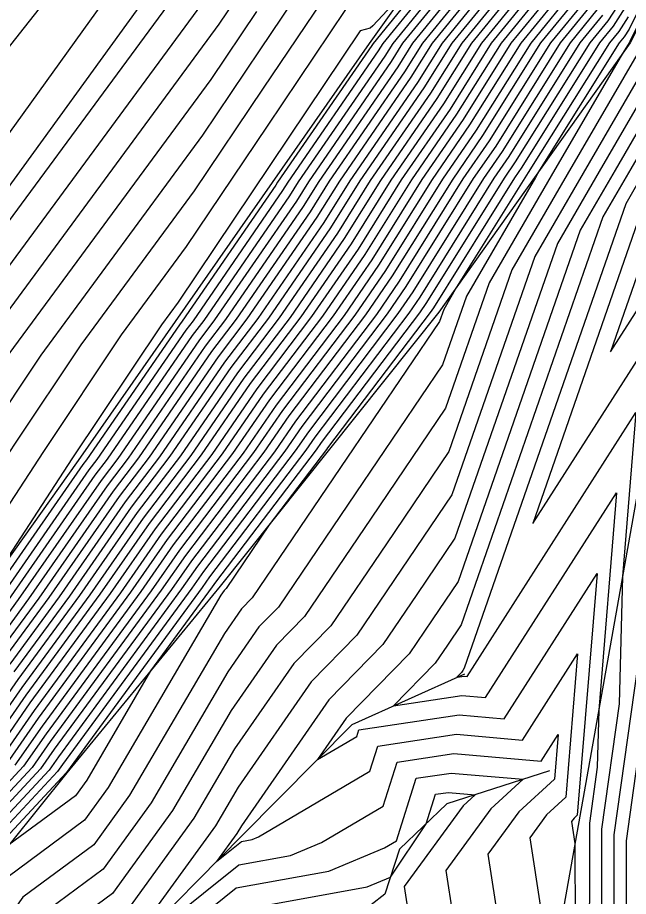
# Model space of a CAD drawing. Extents: x 2188792 to 2191981, y 386090 to 389710.
# Drawn here: x 2190324.97 to 2190352.46, y 387822.45 to 387862.01 of the extents above; entities that cross this region are included whole.
import ezdxf

# ---------------------------------------------------------------- set-up
doc = ezdxf.new("R2010")
doc.units = 0
for name, color, linetype in [('DTM Contours Major', 7, 'Continuous'), ('DTM Contours Minor', 7, 'Continuous'), ('Exist DTM Breakline', 7, 'Continuous'), ('Exist Roads EOP', 7, 'Continuous'), ('Exist Roads EOT', 7, 'Continuous'), ('PH Exist DTM Breakline', 7, 'Continuous')]:
    doc.layers.add(name, color=color, linetype=linetype)

msp = doc.modelspace()

# ---------------------------------------------------------------- linework, layer by layer
at = {"layer": 'DTM Contours Major'}
for points in [[(2190347.129, 387866.248), (2190342.741, 387860.851), (2190342.082, 387859.797), (2190338.525, 387854.629), (2190337.822, 387853.501), (2190334.321, 387848.412), (2190333.412, 387847.214), (2190329.944, 387842.176), (2190328.994, 387840.926), (2190325.46, 387835.844), (2190324.066, 387833.943)], [(2190359.113, 387865.871), (2190357.095, 387861.561), (2190355.15, 387856.13), (2190354.724, 387855.398), (2190354.386, 387854.815), (2190351.657, 387846.958), (2190354.55, 387851.478), (2190354.335, 387848.854), (2190354.011, 387836.798), (2190352.358, 387824.949), (2190352.342, 387814.871), (2190351.689, 387809.899), (2190352.503, 387784.45), (2190352.966, 387780.303), (2190353.263, 387773.535), (2190353.138, 387768.107), (2190353.842, 387767.178), (2190355.531, 387766.082), (2190359.633, 387763.36), (2190363.072, 387762.898), (2190364.409, 387758.986)], [(2190348.352, 387865.031), (2190344.958, 387860.856), (2190343.55, 387858.607), (2190340.842, 387854.672), (2190339.364, 387852.3), (2190336.748, 387848.497), (2190334.862, 387846.011), (2190332.294, 387842.28), (2190330.35, 387839.722), (2190327.757, 387835.994), (2190324.978, 387832.205), (2190322.547, 387828.711)], [(2190355.392, 387864.424), (2190353.496, 387859.129), (2190351.141, 387855.074), (2190349.265, 387851.844), (2190344.654, 387838.57), (2190342.941, 387836.041), (2190341.413, 387833.786), (2190338.973, 387831.293), (2190335.044, 387825.627), (2190334.837, 387825.274), (2190333.926, 387824.015), (2190335.052, 387824.92), (2190335.522, 387825.005), (2190335.805, 387825.123), (2190340.826, 387828.084), (2190341.186, 387829.217), (2190344.717, 387829.746), (2190347.694, 387829.487), (2190350.174, 387833.361), (2190349.647, 387826.917), (2190348.772, 387826.115), (2190348.018, 387825.082), (2190348.985, 387818.826)], [(2190261.168, 387761.785), (2190274.661, 387780.393), (2190275.89, 387782.325), (2190277.069, 387784.177), (2190278.201, 387785.956), (2190289.407, 387800.911), (2190290.717, 387802.533), (2190292.189, 387804.355), (2190293.855, 387806.417), (2190305.827, 387822.332), (2190307.56, 387824.437), (2190309.183, 387826.948), (2190310.694, 387829.285), (2190317.922, 387839.083), (2190319.513, 387841.518), (2190321.002, 387843.797), (2190322.414, 387845.913), (2190334.048, 387861.718), (2190335.578, 387863.996)], [(2190349.576, 387863.815), (2190347.174, 387860.862), (2190345.018, 387857.416), (2190343.16, 387854.716), (2190340.907, 387851.098), (2190339.175, 387848.581), (2190336.313, 387844.808), (2190334.644, 387842.384), (2190331.706, 387838.518), (2190330.055, 387836.144), (2190325.891, 387830.466), (2190324.467, 387828.42)], [(2190342.678, 387863.495), (2190340.963, 387861.642), (2190340.842, 387861.525), (2190340.392, 387861.416), (2190336.352, 387855.397), (2190332.189, 387849.196), (2190331.439, 387848.177), (2190327.416, 387842.149), (2190323.749, 387836.537)], [(2190350.799, 387862.599), (2190349.391, 387860.867), (2190346.486, 387856.225), (2190345.477, 387854.759), (2190342.449, 387849.897), (2190341.602, 387848.666), (2190337.764, 387843.606), (2190336.994, 387842.488), (2190333.062, 387837.315), (2190332.352, 387836.293), (2190326.803, 387828.728), (2190326.387, 387828.129), (2190322.657, 387824.124)], [(2190352.45, 387862.047), (2190352.022, 387861.383), (2190351.607, 387860.872), (2190347.954, 387855.034), (2190347.795, 387854.802), (2190344.726, 387849.876), (2190344.145, 387848.874), (2190343.955, 387848.328), (2190339.501, 387841.753), (2190335.529, 387835.89), (2190335.049, 387835.399), (2190334.274, 387834.283), (2190330.011, 387826.998), (2190328.402, 387824.776), (2190325.198, 387822.41), (2190322.591, 387818.752)]]:
    msp.add_lwpolyline(points, dxfattribs=at)
at = {"layer": 'DTM Contours Minor'}
for points in [[(2190239.037, 387752.903), (2190247.964, 387765.605), (2190251.524, 387770.595), (2190265.362, 387790.295), (2190269.303, 387794.488), (2190280.319, 387808.455), (2190290.998, 387819.097), (2190299.522, 387829.477), (2190309.401, 387841.906), (2190313.389, 387846.491), (2190328.707, 387865.919), (2190332.023, 387869.811), (2190328.572, 387878.873)], [(2190356.445, 387868.808), (2190352.53, 387860.925), (2190352.512, 387860.896), (2190352.494, 387860.874), (2190352.195, 387860.396), (2190348.99, 387854.879), (2190346.193, 387850.062), (2190344.234, 387844.425), (2190340.877, 387839.468), (2190337.883, 387835.049), (2190336.618, 387833.756), (2190334.582, 387830.82), (2190331.941, 387826.308), (2190329.236, 387822.571), (2190327.57, 387821.341), (2190321.626, 387813.003)], [(2190356.191, 387868.938), (2190352.49, 387861.486), (2190352.267, 387861.139), (2190352.05, 387860.873), (2190348.46, 387855.136), (2190348.274, 387854.814), (2190345.169, 387849.468), (2190344.095, 387846.376), (2190340.189, 387840.611), (2190336.706, 387835.469), (2190335.833, 387834.578), (2190334.428, 387832.551), (2190330.976, 387826.653), (2190328.819, 387823.673), (2190326.384, 387821.875), (2190322.108, 387815.877)], [(2190356.773, 387868.761), (2190353.427, 387861.983), (2190352.835, 387860.329), (2190349.707, 387854.944), (2190347.217, 387850.656), (2190344.374, 387842.473), (2190341.565, 387838.326), (2190339.06, 387834.628), (2190337.403, 387832.935), (2190334.736, 387829.089), (2190332.907, 387825.963), (2190329.653, 387821.469)], [(2190358.34, 387868.084), (2190354.488, 387857.33), (2190353.291, 387855.268), (2190352.338, 387853.627), (2190345.073, 387832.715), (2190345.005, 387832.614), (2190344.944, 387832.524), (2190344.735, 387832.311), (2190345.076, 387832.362), (2190345.195, 387832.352), (2190352.799, 387844.231), (2190352.195, 387836.843), (2190352.041, 387831.109), (2190351.254, 387825.474), (2190351.234, 387812.511), (2190350.91, 387810.041), (2190351.587, 387788.848)], [(2190346.15, 387867.221), (2190340.968, 387860.847), (2190340.907, 387860.75), (2190336.671, 387854.595), (2190336.588, 387854.463), (2190332.379, 387848.344), (2190332.251, 387848.176), (2190328.064, 387842.093), (2190327.909, 387841.889), (2190323.622, 387835.724)], [(2190346.395, 387866.977), (2190341.411, 387860.848), (2190341.201, 387860.512), (2190337.134, 387854.603), (2190336.897, 387854.222), (2190332.865, 387848.361), (2190332.541, 387847.935), (2190328.534, 387842.114), (2190328.18, 387841.648), (2190324.082, 387835.754)], [(2190357.357, 387866.864), (2190354.157, 387857.929), (2190352.574, 387855.203), (2190351.314, 387853.033), (2190344.933, 387834.667), (2190344.317, 387833.756), (2190343.767, 387832.945), (2190341.894, 387831.031), (2190344.956, 387831.49), (2190346.028, 387831.397), (2190351.924, 387840.608), (2190351.125, 387830.837), (2190351.056, 387828.265), (2190350.703, 387825.737), (2190350.68, 387811.331), (2190350.52, 387810.112), (2190350.854, 387799.658), (2190350.55, 387790.485)], [(2190358.529, 387867.091), (2190354.819, 387856.73), (2190354.008, 387855.333), (2190353.362, 387854.221), (2190348.155, 387839.232), (2190353.675, 387847.855), (2190353.265, 387842.848), (2190353.026, 387833.953), (2190351.806, 387825.212), (2190351.788, 387813.691), (2190351.3, 387809.97), (2190352.22, 387781.169), (2190352.304, 387780.415), (2190352.358, 387779.185), (2190352.111, 387768.396), (2190353.51, 387766.55), (2190356.866, 387764.372), (2190359.78, 387762.438)], [(2190251.15, 387758.09), (2190265.367, 387778.02), (2190268.634, 387782.671), (2190280.039, 387794.804), (2190281.334, 387795.916), (2190285.184, 387799.713), (2190288.919, 387804.697), (2190288.982, 387804.775), (2190289.053, 387804.863), (2190289.133, 387804.962), (2190306.251, 387827.718), (2190306.639, 387828.189), (2190307.002, 387828.751), (2190307.34, 387829.274), (2190317.636, 387843.23), (2190318.05, 387843.864), (2190318.437, 387844.457), (2190318.804, 387845.007), (2190334.792, 387866.727)], [(2190346.884, 387866.491), (2190342.298, 387860.85), (2190341.788, 387860.036), (2190338.061, 387854.621), (2190337.514, 387853.742), (2190333.835, 387848.395), (2190333.122, 387847.454), (2190329.474, 387842.155), (2190328.723, 387841.167), (2190325.001, 387835.814), (2190323.884, 387834.291)], [(2190346.64, 387866.734), (2190341.855, 387860.849), (2190341.495, 387860.274), (2190337.598, 387854.612), (2190337.205, 387853.982), (2190333.35, 387848.378), (2190332.832, 387847.695), (2190329.004, 387842.134), (2190328.452, 387841.407), (2190324.541, 387835.784)], [(2190347.374, 387866.004), (2190343.185, 387860.852), (2190342.375, 387859.559), (2190338.988, 387854.638), (2190338.131, 387853.261), (2190334.806, 387848.429), (2190333.702, 387846.973), (2190330.414, 387842.197), (2190329.265, 387840.685), (2190325.92, 387835.874), (2190324.248, 387833.595)], [(2190347.618, 387865.761), (2190343.628, 387860.853), (2190342.669, 387859.321), (2190339.452, 387854.647), (2190338.439, 387853.021), (2190335.292, 387848.446), (2190333.992, 387846.733), (2190330.884, 387842.217), (2190329.536, 387840.444), (2190326.379, 387835.904), (2190324.431, 387833.248)], [(2190356.375, 387865.644), (2190353.827, 387858.529), (2190351.857, 387855.138), (2190350.289, 387852.439), (2190344.794, 387836.618), (2190343.629, 387834.899), (2190342.59, 387833.365), (2190339.758, 387830.471), (2190338.469, 387828.614), (2190340.231, 387829.652), (2190340.323, 387829.941), (2190344.836, 387830.618), (2190346.861, 387830.442), (2190351.049, 387836.984), (2190350.159, 387826.102), (2190350.021, 387825.976), (2190349.903, 387825.814), (2190350.055, 387824.831), (2190350.112, 387810.18), (2190349.646, 387796.135)], [(2190347.863, 387865.518), (2190344.071, 387860.854), (2190342.963, 387859.083), (2190339.915, 387854.655), (2190338.747, 387852.78), (2190335.777, 387848.463), (2190334.282, 387846.492), (2190331.354, 387842.238), (2190329.808, 387840.204), (2190326.839, 387835.934), (2190324.613, 387832.9)], [(2190348.108, 387865.275), (2190344.514, 387860.855), (2190343.256, 387858.845), (2190340.379, 387854.664), (2190339.056, 387852.54), (2190336.263, 387848.48), (2190334.572, 387846.251), (2190331.824, 387842.259), (2190330.079, 387839.963), (2190327.298, 387835.964), (2190324.796, 387832.552)], [(2190348.597, 387864.788), (2190345.401, 387860.857), (2190343.843, 387858.368), (2190341.306, 387854.681), (2190339.673, 387852.059), (2190337.233, 387848.513), (2190335.153, 387845.77), (2190332.764, 387842.301), (2190330.621, 387839.481), (2190328.217, 387836.024), (2190325.161, 387831.857), (2190322.931, 387828.653)], [(2190348.842, 387864.545), (2190345.844, 387860.859), (2190344.137, 387858.13), (2190341.769, 387854.69), (2190339.981, 387851.819), (2190337.719, 387848.53), (2190335.443, 387845.53), (2190333.234, 387842.321), (2190330.893, 387839.241), (2190328.676, 387836.054), (2190325.343, 387831.509), (2190323.315, 387828.595)], [(2190334.42, 387864.223), (2190320.609, 387845.46), (2190319.72, 387844.127), (2190318.781, 387842.691), (2190317.779, 387841.157), (2190309.017, 387829.279), (2190308.092, 387827.849), (2190307.099, 387826.313), (2190306.039, 387825.025), (2190291.494, 387805.689), (2190290.621, 387804.609), (2190289.849, 387803.654), (2190289.163, 387802.804), (2190276.086, 387785.351), (2190275.615, 387784.612), (2190275.125, 387783.842), (2190274.614, 387783.039), (2190258.679, 387761.062)], [(2190263.579, 387759.159), (2190266.146, 387763.23), (2190274.754, 387775.102), (2190277.42, 387779.291), (2190279.977, 387783.309), (2190282.431, 387787.165), (2190289.894, 387797.125), (2190292.451, 387800.29), (2190295.325, 387803.846), (2190298.577, 387807.871), (2190305.402, 387816.945), (2190308.481, 387820.684), (2190311.364, 387825.145), (2190314.047, 387829.295), (2190318.209, 387834.936), (2190320.977, 387839.172), (2190323.568, 387843.138), (2190326.024, 387846.819), (2190333.305, 387856.709), (2190335.887, 387860.557), (2190338.394, 387864.291)], [(2190349.086, 387864.302), (2190346.288, 387860.86), (2190344.431, 387857.892), (2190342.233, 387854.698), (2190340.29, 387851.579), (2190338.204, 387848.547), (2190335.733, 387845.289), (2190333.704, 387842.342), (2190331.164, 387839), (2190329.136, 387836.084), (2190325.526, 387831.162), (2190323.699, 387828.537)], [(2190349.331, 387864.058), (2190346.731, 387860.861), (2190344.724, 387857.654), (2190342.696, 387854.707), (2190340.598, 387851.338), (2190338.69, 387848.564), (2190336.023, 387845.049), (2190334.174, 387842.363), (2190331.435, 387838.759), (2190329.595, 387836.114), (2190325.708, 387830.814), (2190324.083, 387828.478)], [(2190265.367, 387758.769), (2190268.636, 387763.953), (2190274.801, 387772.456), (2190278.185, 387777.774), (2190281.431, 387782.874), (2190284.546, 387787.769), (2190290.138, 387795.232), (2190293.319, 387799.169), (2190296.893, 387803.592), (2190300.938, 387808.599), (2190305.19, 387814.252), (2190308.942, 387818.808), (2190312.455, 387824.243), (2190315.724, 387829.301), (2190318.352, 387832.863), (2190321.708, 387838), (2190324.85, 387842.808), (2190327.829, 387847.271), (2190332.933, 387854.205), (2190336.042, 387858.837), (2190339.06, 387863.333)], [(2190350.065, 387863.329), (2190348.061, 387860.864), (2190345.605, 387856.939), (2190344.087, 387854.733), (2190341.524, 387850.618), (2190340.146, 387848.615), (2190336.893, 387844.327), (2190335.584, 387842.425), (2190332.249, 387838.037), (2190330.974, 387836.203), (2190326.256, 387829.771), (2190325.235, 387828.304), (2190322.057, 387824.891)], [(2190349.82, 387863.572), (2190347.617, 387860.863), (2190345.312, 387857.177), (2190343.623, 387854.724), (2190341.215, 387850.858), (2190339.66, 387848.598), (2190336.603, 387844.568), (2190335.114, 387842.404), (2190331.977, 387838.278), (2190330.514, 387836.173), (2190326.073, 387830.118), (2190324.851, 387828.362)], [(2190354.41, 387863.203), (2190353.165, 387859.729), (2190350.424, 387855.009), (2190348.241, 387851.25), (2190344.514, 387840.521), (2190342.253, 387837.184), (2190340.237, 387834.207), (2190338.188, 387832.114), (2190334.89, 387827.358), (2190333.872, 387825.619), (2190330.07, 387820.366)], [(2190350.31, 387863.085), (2190348.504, 387860.865), (2190345.899, 387856.701), (2190344.55, 387854.742), (2190341.832, 387850.377), (2190340.631, 387848.632), (2190337.183, 387844.087), (2190336.054, 387842.446), (2190332.52, 387837.796), (2190331.433, 387836.233), (2190326.438, 387829.423), (2190325.619, 387828.246), (2190322.257, 387824.635)], [(2190350.554, 387862.842), (2190348.947, 387860.866), (2190346.192, 387856.463), (2190345.014, 387854.75), (2190342.14, 387850.137), (2190341.117, 387848.649), (2190337.474, 387843.846), (2190336.524, 387842.467), (2190332.791, 387837.555), (2190331.893, 387836.263), (2190326.621, 387829.075), (2190326.003, 387828.187), (2190322.457, 387824.379)], [(2190352.37, 387863.169), (2190351.533, 387861.869), (2190350.72, 387860.87), (2190347.367, 387855.51), (2190346.868, 387854.785), (2190343.374, 387849.176), (2190343.058, 387848.716), (2190338.634, 387842.884), (2190338.404, 387842.55), (2190333.876, 387836.593), (2190333.73, 387836.383), (2190330.955, 387832.6), (2190328.08, 387827.687), (2190327.569, 387826.981), (2190324.569, 387824.765)], [(2190352.41, 387862.608), (2190351.778, 387861.626), (2190351.164, 387860.871), (2190347.66, 387855.272), (2190347.331, 387854.794), (2190343.683, 387848.935), (2190343.544, 387848.733), (2190338.924, 387842.644), (2190338.874, 387842.571), (2190336.29, 387839.171), (2190334.353, 387836.311), (2190334.264, 387836.22), (2190334.121, 387836.014), (2190329.046, 387827.343), (2190327.986, 387825.878), (2190324.012, 387822.944)], [(2190263.657, 387762.508), (2190274.708, 387777.747), (2190276.655, 387780.808), (2190278.523, 387783.743), (2190280.316, 387786.56), (2190289.65, 387799.018), (2190291.584, 387801.411), (2190293.757, 387804.101), (2190296.216, 387807.144), (2190305.614, 387819.638), (2190308.02, 387822.561), (2190310.274, 387826.046), (2190312.37, 387829.29), (2190318.066, 387837.01), (2190320.245, 387840.345), (2190322.285, 387843.468), (2190324.219, 387846.366), (2190333.677, 387859.214), (2190335.732, 387862.276)], [(2190339.726, 387862.374), (2190336.197, 387857.117), (2190332.561, 387851.701), (2190329.634, 387847.724), (2190326.133, 387842.479), (2190322.44, 387836.827), (2190318.495, 387830.789), (2190317.401, 387829.306), (2190313.545, 387823.341), (2190309.402, 387816.932), (2190304.978, 387811.558), (2190303.299, 387809.326), (2190298.461, 387803.338), (2190294.186, 387798.047), (2190290.382, 387793.339), (2190286.661, 387788.374), (2190282.885, 387782.44), (2190278.95, 387776.257), (2190274.847, 387769.81), (2190271.125, 387764.676), (2190267.154, 387758.379)], [(2190351.044, 387862.356), (2190349.834, 387860.868), (2190346.78, 387855.986), (2190345.941, 387854.768), (2190342.757, 387849.656), (2190342.087, 387848.683), (2190338.054, 387843.365), (2190337.464, 387842.508), (2190333.334, 387837.074), (2190332.812, 387836.323), (2190326.986, 387828.38), (2190326.771, 387828.071), (2190322.857, 387823.868)], [(2190351.288, 387862.112), (2190350.277, 387860.869), (2190347.073, 387855.748), (2190346.404, 387854.776), (2190343.066, 387849.416), (2190342.573, 387848.699), (2190338.344, 387843.125), (2190337.934, 387842.529), (2190333.605, 387836.833), (2190333.271, 387836.353), (2190327.168, 387828.032), (2190327.154, 387828.013), (2190323.057, 387823.612)], [(2190330.234, 387820.101), (2190334.931, 387823.874), (2190337.249, 387824.296), (2190338.642, 387824.876), (2190341.421, 387826.515), (2190342.05, 387828.492), (2190344.597, 387828.874), (2190348.527, 387828.532), (2190349.298, 387829.737), (2190349.134, 387827.732), (2190347.523, 387826.254), (2190346.132, 387824.35), (2190347.914, 387812.82)], [(2190330.807, 387819.612), (2190334.81, 387822.828), (2190338.976, 387823.586), (2190341.479, 387824.629), (2190342.016, 387824.946), (2190342.913, 387827.767), (2190344.477, 387828.002), (2190347.72, 387827.719), (2190346.274, 387826.393), (2190344.247, 387823.618), (2190345.824, 387813.414)], [(2190321.716, 387812.554), (2190329.969, 387817.776), (2190331.379, 387819.123), (2190334.689, 387821.783), (2190340.703, 387822.876), (2190341.746, 387823.311), (2190343.356, 387825.721), (2190343.777, 387827.043), (2190344.357, 387827.13), (2190345.561, 387827.025), (2190345.024, 387826.532), (2190342.362, 387822.887), (2190342.858, 387819.675), (2190346.053, 387810.987), (2190346.052, 387810.028), (2190345.408, 387808.827), (2190343.327, 387805.876), (2190341.385, 387796.637), (2190343.35, 387788.014), (2190343.713, 387784.53), (2190345.336, 387779.856), (2190345.071, 387776.881), (2190344.922, 387770.419), (2190351.186, 387762.154)]]:
    msp.add_lwpolyline(points, dxfattribs=at)
at = {"layer": 'Exist DTM Breakline'}
msp.add_lwpolyline([(2190355.514, 387855.469), (2190347.42, 387810.045), (2190354.178, 387767.814)], dxfattribs=at)
at = {"layer": 'Exist Roads EOP'}
msp.add_lwpolyline([(2190335.128, 387868.989), (2190306.373, 387829.271), (2190274.581, 387784.921), (2190245.133, 387744.071), (2190214.553, 387701.741), (2190184.89, 387660.475), (2190157.493, 387622.204), (2190126.048, 387578.501), (2190091.216, 387530.568), (2190059.634, 387486.726), (2190026.932, 387441.783), (2189997.689, 387401.032), (2189957.023, 387344.154), (2189927.908, 387303.922), (2189889.008, 387250.224), (2189856.606, 387205.5), (2189825.68, 387162.612), (2189795.668, 387120.822), (2189765.955, 387079.619), (2189734.998, 387036.704), (2189703.849, 386993.356), (2189673.984, 386951.979), (2189643.253, 386909.427)], dxfattribs=at)
at = {"layer": 'Exist Roads EOT'}
msp.add_lwpolyline([(2190333.162, 387868.755), (2190301.785, 387825.12), (2190269.645, 387780.315), (2190237.827, 387736.49), (2190205.816, 387692.275), (2190173.845, 387647.822), (2190143.211, 387605.324), (2190112.772, 387563.076), (2190082.117, 387520.492), (2190050.947, 387477.405), (2190019.959, 387434.524), (2189989.253, 387391.986)], dxfattribs=at)
at = {"layer": 'PH Exist DTM Breakline'}
for points in [[(2190348.719, 387873.088), (2190345.675, 387867.693), (2190340.788, 387860.847), (2190336.425, 387854.59), (2190332.061, 387848.333), (2190327.697, 387842.077), (2190323.148, 387835.693), (2190318.598, 387829.31), (2190314.048, 387822.926), (2190309.498, 387816.543), (2190304.84, 387809.801), (2190300.182, 387803.059), (2190295.524, 387796.317), (2190290.866, 387789.576), (2190285.55, 387781.643), (2190280.234, 387773.71), (2190274.919, 387765.778), (2190269.603, 387757.845)], [(2190356.563, 387868.748), (2190352.534, 387860.874), (2190348.229, 387854.81), (2190343.925, 387848.747), (2190339.005, 387842.576), (2190334.086, 387836.406), (2190327.18, 387828.009)], [(2190318.069, 387787.327), (2190319.838, 387790.72), (2190320.024, 387794.183), (2190319.302, 387801.124), (2190319.015, 387808.725), (2190321.558, 387812.602), (2190330.139, 387820.182), (2190335.083, 387825.186), (2190340.027, 387830.19), (2190345.091, 387832.471)], [(2190327.18, 387828.009), (2190323.345, 387823.245), (2190316.339, 387814.723), (2190310.731, 387807.099), (2190306.922, 387801.591), (2190303.277, 387795.807), (2190300.183, 387790.349), (2190298.869, 387787.939), (2190295.937, 387783.152), (2190292.509, 387777.337), (2190289.591, 387773.066)], [(2190348.903, 387828.1), (2190344.287, 387826.615), (2190342.159, 387824.57), (2190341.496, 387822.551), (2190334.112, 387816.79), (2190329.433, 387810.2), (2190329.002, 387803.562), (2190328.886, 387796.238), (2190326.781, 387788.538), (2190322.342, 387781.948), (2190316.678, 387776.826), (2190310.221, 387773.594), (2190302.954, 387773.183), (2190296.376, 387774.048)]]:
    msp.add_lwpolyline(points, dxfattribs=at)

doc.saveas('drawing.dxf')
